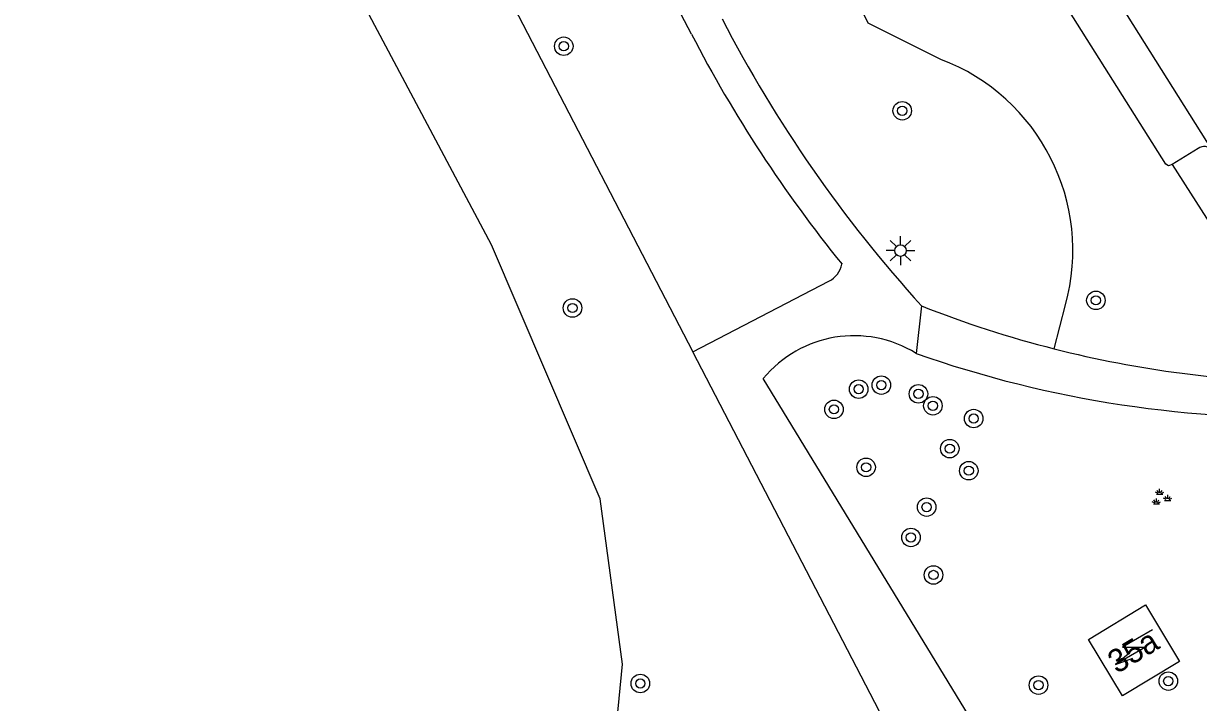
# Model space of a CAD drawing. Extents: x 136000 to 138005, y 398500 to 400500.
# Drawn here: x 137371.4 to 137422.2, y 399305.7 to 399335 of the extents above; entities that cross this region are included whole.
import ezdxf

# ---------------------------------------------------------------- set-up
doc = ezdxf.new("R2010")
doc.units = 0
for name, color, linetype in [('gg-afsc-hekwerk', 7, 'Continuous'), ('gg-anno-huisnummerreeks BGT', 7, 'Continuous'), ('gg-bbg-hoofdgebouw', 7, 'Continuous'), ('gg-knt-onverhard', 7, 'Continuous'), ('gg-knt-verharding', 7, 'Continuous'), ('gg-knt-verharding nz', 7, 'Continuous'), ('gg-kntw-bovenkant insteek waterloop', 7, 'Continuous'), ('gt-grn-groengrens', 7, 'Continuous'), ('gt-symb-boom', 7, 'Continuous'), ('gt-symb-groenvak', 7, 'Continuous'), ('gt-symb-lichtmast', 7, 'Continuous'), ('gt-symb-trafo symbool', 7, 'Continuous')]:
    doc.layers.add(name, color=color, linetype=linetype)

# ---------------------------------------------------------------- blocks, each defined once
blk = doc.blocks.new('gt0-BOOM')
at = {"layer": 'gt-symb-boom'}
for radius in [0.4, 0.2]:
    blk.add_circle((0, 0), radius, dxfattribs=at)
blk = doc.blocks.new('gt0-LMAST')
at = {"layer": 'gt-symb-lichtmast'}
for p, q in [((-0.005, 0.246), (-0.005, 0.621)), ((-0.182, 0.173), (-0.447, 0.438)), ((0.172, 0.173), (0.437, 0.438)), ((-0.255, -0.004), (-0.63, -0.004)), ((-0.182, -0.181), (-0.447, -0.446)), ((-0.005, -0.254), (-0.005, -0.629)), ((0.437, -0.446), (0.172, -0.181)), ((0.245, -0.004), (0.62, -0.004))]:
    blk.add_line(p, q, dxfattribs=at)
blk.add_circle((-0.005, -0.004), 0.25, dxfattribs=at)
blk = doc.blocks.new('gt0-HSP')
at = {"layer": 'gt-symb-trafo symbool'}
for points in [[(0.771, 0.746), (-0.529, -0.004), (0.471, -0.004), (-0.829, -0.754)], [(-0.217, -0.24), (-0.829, -0.754), (-0.077, -0.48)]]:
    blk.add_lwpolyline(points, dxfattribs=at)
blk = doc.blocks.new('gt0-GRVAK')
at = {"layer": 'gt-symb-groenvak'}
for p, q in [((-0.11, 0.189), (-0.228, 0.24)), ((-0.182, 0.153), (0.088, 0.153)), ((-0.091, 0.211), (-0.156, 0.322)), ((-0.047, 0.214), (-0.047, 0.393)), ((-0.004, 0.211), (0.061, 0.322)), ((0.015, 0.189), (0.133, 0.24)), ((0.262, -0.052), (0.197, 0.059)), ((0.305, -0.049), (0.305, 0.13)), ((0.349, -0.052), (0.414, 0.059)), ((-0.245, -0.228), (-0.363, -0.177)), ((-0.318, -0.264), (-0.047, -0.264)), ((-0.226, -0.206), (-0.291, -0.095)), ((-0.183, -0.203), (-0.183, -0.024)), ((-0.139, -0.206), (-0.074, -0.095)), ((-0.12, -0.228), (-0.002, -0.177)), ((0.243, -0.074), (0.125, -0.023)), ((0.17, -0.11), (0.441, -0.11)), ((0.368, -0.074), (0.486, -0.023))]:
    blk.add_line(p, q, dxfattribs=at)

msp = doc.modelspace()

# ---------------------------------------------------------------- linework, layer by layer
at = {"layer": 'gg-afsc-hekwerk'}
for p in [(137379.697, 399360.602), (137411.383, 399299.48)]:
    msp.add_line(p, (137400.318, 399320.822), dxfattribs=at)
at = {"layer": 'gg-bbg-hoofdgebouw'}
msp.add_lwpolyline([(137419.86, 399309.89), (137421.33, 399307.44), (137418.87, 399305.96), (137417.4, 399308.4), (137419.86, 399309.89)], dxfattribs=at)
at = {"layer": 'gg-knt-onverhard'}
for p, q in [((137400.318, 399320.822), (137406.191, 399323.869)), ((137410.189, 399322.798), (137409.955, 399320.75)), ((137419.305, 399293.518), (137403.35, 399319.663))]:
    msp.add_line(p, q, dxfattribs=at)
msp.add_lwpolyline([(137400.25, 399334.543), (137391.886, 399350.466), (137390.682, 399353.02), (137389.622, 399355.637)], dxfattribs=at)
for centre, radius, start, end in [((137453.548, 399362.106), 58.524, 207.36572, 222.19445), ((137452.168, 399361.409), 58.457, 207.3602, 219.02476), ((137405.693, 399324.834), 1.086, 297.2823, 347.5881), ((137407.277, 399316.415), 5.096, 58.2924, 140.3987)]:
    msp.add_arc(centre, radius, start, end, dxfattribs=at)
at = {"layer": 'gg-knt-verharding'}
msp.add_line((137422.135, 399329.603), (137421.008, 399328.901), dxfattribs=at)
msp.add_lwpolyline([(137421.008, 399328.901), (137420.858, 399328.845), (137420.736, 399328.928), (137409.545, 399346.683), (137409.524, 399346.833), (137409.613, 399346.951), (137410.76, 399347.648)], dxfattribs=at)
msp.add_arc((137422.392, 399329.254), 0.433, 35.5989, 126.3013, dxfattribs=at)
at = {"layer": 'gg-knt-verharding nz'}
msp.add_line((137410.937, 399348.266), (137422.744, 399329.506), dxfattribs=at)
at = {"layer": 'gg-kntw-bovenkant insteek waterloop'}
msp.add_lwpolyline([(137346.945, 399258.874), (137364.065, 399271.258), (137382.82, 399287.836), (137396.646, 399300.812), (137397.268, 399307.333), (137396.315, 399314.469), (137391.622, 399325.431), (137379.723, 399347.806), (137365.104, 399376.341), (137353.008, 399398.855), (137344.227, 399409.081), (137335.413, 399414.749), (137330.391, 399416.832), (137324.12, 399415.19), (137310.253, 399409.743), (137296.554, 399404.06), (137288.703, 399402.221), (137274.925, 399396.217)], dxfattribs=at)
at = {"layer": 'gt-grn-groengrens'}
for p, q in [((137421.008, 399328.901), (137427.042, 399319.496)), ((137415.924, 399320.948), (137416.406, 399322.848))]:
    msp.add_line(p, q, dxfattribs=at)
msp.add_lwpolyline([(137411.021, 399333.448), (137407.881, 399335.015), (137390.838, 399369.183)], dxfattribs=at)
for centre, radius, start, end in [((137407.897, 399325.193), 8.826, 344.5903, 69.2726), ((137427.516, 399366.697), 47.195, 248.4609, 255.7817), ((137426.015, 399366.143), 48.15, 250.5168, 272.3393), ((137427.569, 399366.826), 47.333, 255.7571, 269.3615)]:
    msp.add_arc(centre, radius, start, end, dxfattribs=at)

# ---------------------------------------------------------------- block references
at = {"layer": 'gt-symb-boom'}
for p in [(137394.737, 399334.015), (137409.356, 399331.229), (137417.721, 399323.04), (137395.113, 399322.71), (137407.475, 399319.205), (137408.454, 399319.379), (137410.055, 399319.002), (137406.406, 399318.332), (137410.68, 399318.487), (137412.442, 399317.936), (137411.409, 399316.636), (137407.794, 399315.83), (137412.228, 399315.683), (137410.408, 399314.112), (137409.731, 399312.8), (137410.705, 399311.181), (137398.044, 399306.493), (137420.846, 399306.596), (137415.241, 399306.424)]:
    msp.add_blockref('gt0-BOOM', p, dxfattribs=at)
at = {"layer": 'gt-symb-groenvak'}
msp.add_blockref('gt0-GRVAK', (137420.519, 399314.513), dxfattribs=at)
at = {"layer": 'gt-symb-lichtmast'}
msp.add_blockref('gt0-LMAST', (137409.285, 399325.191), dxfattribs=at)
at = {"layer": 'gt-symb-trafo symbool'}
msp.add_blockref('gt0-HSP', (137419.396, 399308.061), dxfattribs=at)

# ---------------------------------------------------------------- texts
at = {"layer": 'gg-anno-huisnummerreeks BGT'}
msp.add_text('35a', height=1, rotation=31, dxfattribs=at).set_placement((137418.625, 399306.892))

doc.saveas('drawing.dxf')
